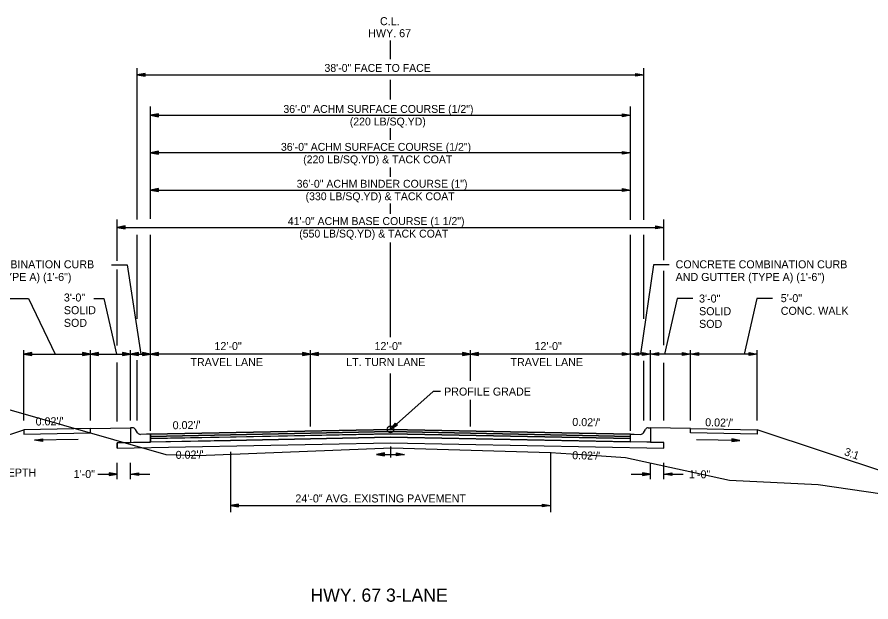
# Model space of a CAD drawing. Extents: x 1001270 to 1003428, y 1840152 to 1842912.
# Drawn here: x 1001310.4 to 1001374.4, y 1842159.5 to 1842203.4 of the extents above; entities that cross this region are included whole.
import ezdxf

# ---------------------------------------------------------------- set-up
doc = ezdxf.new("R2010")
doc.units = 0
for name, color, linetype in [('19', 7, 'Continuous'), ('20', 7, 'Continuous'), ('8', 7, 'Continuous')]:
    doc.layers.add(name, color=color, linetype=linetype)

# ---------------------------------------------------------------- blocks, each defined once
blk = doc.blocks.new('TM')
at = {"layer": '8'}
for p, q in [((-120.309, 21.181), (-119.787, -20.829)), ((0, 0), (-120.309, 21.181)), ((-31.382, 2.945), (-120.176, 10.512)), ((-119.787, -20.829), (0, 0)), ((-119.911, -10.826), (-31.307, -3.057))]:
    blk.add_line(p, q, dxfattribs=at)

msp = doc.modelspace()

# ---------------------------------------------------------------- linework, layer by layer
at = {"layer": '19'}
for p, q in [((1001338.401, 1842200.259), (1001338.401, 1842201.651)), ((1001319.401, 1842188.235), (1001319.401, 1842199.571)), ((1001320.001, 1842199.174), (1001319.401, 1842199.069)), ((1001319.401, 1842199.069), (1001357.401, 1842199.069)), ((1001319.401, 1842199.069), (1001320.001, 1842198.964)), ((1001320.001, 1842199.119), (1001319.561, 1842199.084)), ((1001319.561, 1842199.054), (1001320.001, 1842199.014)), ((1001320.001, 1842198.964), (1001320.001, 1842199.174)), ((1001356.801, 1842198.964), (1001356.801, 1842199.174)), ((1001356.801, 1842199.174), (1001357.401, 1842199.069)), ((1001356.801, 1842199.119), (1001357.241, 1842199.084)), ((1001357.401, 1842199.069), (1001356.801, 1842198.964)), ((1001357.241, 1842199.054), (1001356.801, 1842199.014)), ((1001357.401, 1842188.209), (1001357.401, 1842199.571)), ((1001338.401, 1842197.217), (1001338.401, 1842198.699)), ((1001320.4, 1842188.275), (1001320.4, 1842196.693)), ((1001356.4, 1842188.209), (1001356.4, 1842196.693)), ((1001321.001, 1842196.147), (1001320.401, 1842196.042)), ((1001320.401, 1842196.042), (1001321.001, 1842195.937)), ((1001320.401, 1842196.042), (1001356.401, 1842196.042)), ((1001321.001, 1842196.092), (1001320.561, 1842196.057)), ((1001320.561, 1842196.027), (1001321.001, 1842195.987)), ((1001321.001, 1842195.937), (1001321.001, 1842196.147)), ((1001355.801, 1842195.937), (1001355.801, 1842196.147)), ((1001355.801, 1842196.147), (1001356.401, 1842196.042)), ((1001355.801, 1842196.092), (1001356.241, 1842196.057)), ((1001356.401, 1842196.042), (1001355.801, 1842195.937)), ((1001356.241, 1842196.027), (1001355.801, 1842195.987)), ((1001338.401, 1842194.205), (1001338.401, 1842195.074)), ((1001321.001, 1842193.34), (1001320.401, 1842193.235)), ((1001321.001, 1842193.285), (1001320.561, 1842193.25)), ((1001321.001, 1842193.13), (1001321.001, 1842193.34)), ((1001355.801, 1842193.128), (1001355.801, 1842193.338)), ((1001355.801, 1842193.338), (1001356.401, 1842193.233)), ((1001355.801, 1842193.283), (1001356.241, 1842193.248)), ((1001320.401, 1842193.235), (1001321.001, 1842193.13)), ((1001356.4, 1842193.235), (1001320.401, 1842193.235)), ((1001320.561, 1842193.22), (1001321.001, 1842193.18)), ((1001356.401, 1842193.233), (1001355.801, 1842193.128)), ((1001356.241, 1842193.218), (1001355.801, 1842193.178)), ((1001338.401, 1842191.431), (1001338.401, 1842192.132)), ((1001320.4, 1842190.435), (1001356.4, 1842190.435)), ((1001321.001, 1842190.54), (1001320.401, 1842190.435)), ((1001320.401, 1842190.435), (1001321.001, 1842190.33)), ((1001321.001, 1842190.485), (1001320.561, 1842190.45)), ((1001320.561, 1842190.42), (1001321.001, 1842190.38)), ((1001321.001, 1842190.33), (1001321.001, 1842190.54)), ((1001355.801, 1842190.328), (1001355.801, 1842190.538)), ((1001355.801, 1842190.538), (1001356.401, 1842190.433)), ((1001355.801, 1842190.483), (1001356.241, 1842190.448)), ((1001356.401, 1842190.433), (1001355.801, 1842190.328)), ((1001356.241, 1842190.418), (1001355.801, 1842190.378)), ((1001338.401, 1842188.657), (1001338.401, 1842189.413)), ((1001317.9, 1842185.127), (1001317.9, 1842188.235)), ((1001358.9, 1842185.171), (1001358.9, 1842188.233)), ((1001317.895, 1842187.635), (1001358.9, 1842187.635)), ((1001318.5, 1842187.74), (1001317.9, 1842187.635)), ((1001317.9, 1842187.635), (1001318.5, 1842187.53)), ((1001318.5, 1842187.685), (1001318.06, 1842187.65)), ((1001318.06, 1842187.62), (1001318.5, 1842187.58)), ((1001318.5, 1842187.53), (1001318.5, 1842187.74)), ((1001358.3, 1842187.528), (1001358.3, 1842187.738)), ((1001358.3, 1842187.738), (1001358.9, 1842187.633)), ((1001358.3, 1842187.683), (1001358.74, 1842187.648)), ((1001358.9, 1842187.633), (1001358.3, 1842187.528)), ((1001358.74, 1842187.618), (1001358.3, 1842187.578)), ((1001319.401, 1842180.784), (1001319.401, 1842187.086)), ((1001320.4, 1842172.363), (1001320.4, 1842187.086)), ((1001356.4, 1842172.363), (1001356.4, 1842187.064)), ((1001357.401, 1842180.784), (1001357.401, 1842187.064)), ((1001338.401, 1842179.391), (1001338.401, 1842186.499)), ((1001317.48, 1842184.824), (1001318.659, 1842184.824)), ((1001317.9, 1842178.764), (1001317.9, 1842184.466)), ((1001318.659, 1842184.824), (1001319.674, 1842178.132)), ((1001358.131, 1842184.824), (1001357.143, 1842178.132)), ((1001359.31, 1842184.824), (1001358.131, 1842184.824)), ((1001358.9, 1842178.808), (1001358.9, 1842184.378)), ((1001308.535, 1842182.289), (1001311.246, 1842182.289)), ((1001311.246, 1842182.289), (1001313.26, 1842178.118)), ((1001316.151, 1842182.289), (1001316.895, 1842182.289)), ((1001316.895, 1842182.289), (1001317.852, 1842178.132)), ((1001359.895, 1842182.289), (1001358.938, 1842178.132)), ((1001361.074, 1842182.289), (1001359.895, 1842182.289)), ((1001365.877, 1842182.289), (1001364.921, 1842178.132)), ((1001367.056, 1842182.289), (1001365.877, 1842182.289)), ((1001310.9, 1842173.141), (1001310.9, 1842178.432)), ((1001311.5, 1842178.237), (1001310.9, 1842178.132)), ((1001310.9, 1842178.132), (1001320.4, 1842178.132)), ((1001310.9, 1842178.132), (1001311.5, 1842178.027)), ((1001311.5, 1842178.182), (1001311.06, 1842178.147)), ((1001311.06, 1842178.117), (1001311.5, 1842178.077)), ((1001311.5, 1842178.027), (1001311.5, 1842178.237)), ((1001315.3, 1842178.237), (1001315.3, 1842178.027)), ((1001315.9, 1842178.132), (1001315.3, 1842178.237)), ((1001315.74, 1842178.147), (1001315.3, 1842178.182)), ((1001315.3, 1842178.027), (1001315.9, 1842178.132)), ((1001315.3, 1842178.077), (1001315.74, 1842178.117)), ((1001315.9, 1842173.141), (1001315.9, 1842178.432)), ((1001316.5, 1842178.237), (1001315.9, 1842178.132)), ((1001315.9, 1842178.132), (1001316.5, 1842178.027)), ((1001316.5, 1842178.182), (1001316.06, 1842178.147)), ((1001316.06, 1842178.117), (1001316.5, 1842178.077)), ((1001316.5, 1842178.027), (1001316.5, 1842178.237)), ((1001318.3, 1842178.237), (1001318.3, 1842178.027)), ((1001318.9, 1842178.132), (1001318.3, 1842178.237)), ((1001318.74, 1842178.147), (1001318.3, 1842178.182)), ((1001318.3, 1842178.027), (1001318.9, 1842178.132)), ((1001318.3, 1842178.077), (1001318.74, 1842178.117)), ((1001318.9, 1842173.141), (1001318.9, 1842178.432)), ((1001319.5, 1842178.237), (1001318.9, 1842178.132)), ((1001318.9, 1842178.132), (1001319.5, 1842178.027)), ((1001319.5, 1842178.182), (1001319.06, 1842178.147)), ((1001319.06, 1842178.117), (1001319.5, 1842178.077)), ((1001319.5, 1842178.027), (1001319.5, 1842178.237)), ((1001319.8, 1842178.237), (1001319.8, 1842178.027)), ((1001320.4, 1842178.132), (1001319.8, 1842178.237)), ((1001320.24, 1842178.147), (1001319.8, 1842178.182)), ((1001319.8, 1842178.027), (1001320.4, 1842178.132)), ((1001319.8, 1842178.077), (1001320.24, 1842178.117)), ((1001321, 1842178.237), (1001320.4, 1842178.132)), ((1001320.4, 1842178.132), (1001321, 1842178.027)), ((1001332.4, 1842178.132), (1001320.4, 1842178.132)), ((1001321, 1842178.182), (1001320.56, 1842178.147)), ((1001320.56, 1842178.117), (1001321, 1842178.077)), ((1001321, 1842178.027), (1001321, 1842178.237)), ((1001331.8, 1842178.237), (1001331.8, 1842178.027)), ((1001332.4, 1842178.132), (1001331.8, 1842178.237)), ((1001332.24, 1842178.147), (1001331.8, 1842178.182)), ((1001331.8, 1842178.027), (1001332.4, 1842178.132)), ((1001331.8, 1842178.077), (1001332.24, 1842178.117)), ((1001332.4, 1842172.707), (1001332.4, 1842178.432)), ((1001333, 1842178.237), (1001332.4, 1842178.132)), ((1001344.4, 1842178.132), (1001332.4, 1842178.132)), ((1001332.4, 1842178.132), (1001333, 1842178.027)), ((1001333, 1842178.182), (1001332.56, 1842178.147)), ((1001332.56, 1842178.117), (1001333, 1842178.077)), ((1001333, 1842178.027), (1001333, 1842178.237)), ((1001343.8, 1842178.237), (1001343.8, 1842178.027)), ((1001344.4, 1842178.132), (1001343.8, 1842178.237)), ((1001344.24, 1842178.147), (1001343.8, 1842178.182)), ((1001343.8, 1842178.027), (1001344.4, 1842178.132)), ((1001343.8, 1842178.077), (1001344.24, 1842178.117)), ((1001344.4, 1842176.131), (1001344.4, 1842178.432)), ((1001345, 1842178.237), (1001344.4, 1842178.132)), ((1001356.4, 1842178.132), (1001344.4, 1842178.132)), ((1001344.4, 1842178.132), (1001345, 1842178.027)), ((1001345, 1842178.182), (1001344.56, 1842178.147)), ((1001344.56, 1842178.117), (1001345, 1842178.077)), ((1001345, 1842178.027), (1001345, 1842178.237)), ((1001355.8, 1842178.027), (1001355.8, 1842178.237)), ((1001355.8, 1842178.237), (1001356.4, 1842178.132)), ((1001355.8, 1842178.182), (1001356.24, 1842178.147)), ((1001356.4, 1842178.132), (1001355.8, 1842178.027)), ((1001356.24, 1842178.117), (1001355.8, 1842178.077)), ((1001356.4, 1842172.363), (1001356.4, 1842178.432)), ((1001356.4, 1842178.132), (1001357, 1842178.237)), ((1001365.9, 1842178.132), (1001356.4, 1842178.132)), ((1001357, 1842178.027), (1001356.4, 1842178.132)), ((1001356.56, 1842178.147), (1001357, 1842178.182)), ((1001357, 1842178.077), (1001356.56, 1842178.117)), ((1001357, 1842178.237), (1001357, 1842178.027)), ((1001357.3, 1842178.027), (1001357.3, 1842178.237)), ((1001357.3, 1842178.237), (1001357.9, 1842178.132)), ((1001357.3, 1842178.182), (1001357.74, 1842178.147)), ((1001357.9, 1842178.132), (1001357.3, 1842178.027)), ((1001357.74, 1842178.117), (1001357.3, 1842178.077)), ((1001357.9, 1842173.141), (1001357.9, 1842178.432)), ((1001357.9, 1842178.132), (1001358.5, 1842178.237)), ((1001358.5, 1842178.027), (1001357.9, 1842178.132)), ((1001358.06, 1842178.147), (1001358.5, 1842178.182)), ((1001358.5, 1842178.077), (1001358.06, 1842178.117)), ((1001358.5, 1842178.237), (1001358.5, 1842178.027)), ((1001360.3, 1842178.027), (1001360.3, 1842178.237)), ((1001360.3, 1842178.237), (1001360.9, 1842178.132)), ((1001360.3, 1842178.182), (1001360.74, 1842178.147)), ((1001360.9, 1842178.132), (1001360.3, 1842178.027)), ((1001360.74, 1842178.117), (1001360.3, 1842178.077)), ((1001360.9, 1842173.141), (1001360.9, 1842178.432)), ((1001360.9, 1842178.132), (1001361.5, 1842178.237)), ((1001361.5, 1842178.027), (1001360.9, 1842178.132)), ((1001361.06, 1842178.147), (1001361.5, 1842178.182)), ((1001361.5, 1842178.077), (1001361.06, 1842178.117)), ((1001361.5, 1842178.237), (1001361.5, 1842178.027)), ((1001365.3, 1842178.027), (1001365.3, 1842178.237)), ((1001365.3, 1842178.237), (1001365.9, 1842178.132)), ((1001365.3, 1842178.182), (1001365.74, 1842178.147)), ((1001365.9, 1842178.132), (1001365.3, 1842178.027)), ((1001365.74, 1842178.117), (1001365.3, 1842178.077)), ((1001365.9, 1842173.141), (1001365.9, 1842178.432)), ((1001317.9, 1842173.083), (1001317.9, 1842177.509)), ((1001319.4, 1842173.141), (1001319.4, 1842177.685)), ((1001357.4, 1842173.141), (1001357.4, 1842177.615)), ((1001358.9, 1842173.138), (1001358.9, 1842177.486)), ((1001338.4, 1842172.483), (1001338.4, 1842176.662)), ((1001344.4, 1842172.707), (1001344.4, 1842174.704)), ((1001338.4, 1842172.483), (1001338.779, 1842172.959)), ((1001338.917, 1842172.803), (1001338.4, 1842172.483)), ((1001338.511, 1842172.596), (1001338.811, 1842172.916)), ((1001338.884, 1842172.835), (1001338.53, 1842172.578)), ((1001338.779, 1842172.959), (1001338.917, 1842172.803)), ((1001304.904, 1842170.448), (1001310.902, 1842172.448)), ((1001315.901, 1842172.548), (1001310.902, 1842172.448)), ((1001310.902, 1842172.448), (1001310.916, 1842172.115)), ((1001310.916, 1842172.115), (1001315.915, 1842172.215)), ((1001315.901, 1842172.548), (1001318.9, 1842172.608)), ((1001315.915, 1842172.215), (1001315.901, 1842172.548)), ((1001315.901, 1842172.548), (1001315.901, 1842172.548)), ((1001319.067, 1842172.608), (1001318.9, 1842172.608)), ((1001318.9, 1842172.608), (1001318.9, 1842172.274)), ((1001318.9, 1842172.274), (1001318.9, 1842172.093)), ((1001319.429, 1842172.232), (1001319.283, 1842172.483)), ((1001320.4, 1842172.123), (1001320.116, 1842172.117)), ((1001320.4, 1842172.123), (1001338.4, 1842172.483)), ((1001320.4, 1842171.956), (1001338.4, 1842172.316)), ((1001320.4, 1842171.79), (1001338.4, 1842172.15)), ((1001338.4, 1842172.483), (1001356.4, 1842172.123)), ((1001338.4, 1842172.316), (1001356.4, 1842171.956)), ((1001338.4, 1842172.15), (1001356.4, 1842171.79)), ((1001356.4, 1842172.123), (1001356.684, 1842172.117)), ((1001357.371, 1842172.232), (1001357.517, 1842172.483)), ((1001357.733, 1842172.608), (1001357.9, 1842172.608)), ((1001357.9, 1842172.608), (1001357.9, 1842172.274)), ((1001360.901, 1842172.548), (1001357.9, 1842172.608)), ((1001357.9, 1842172.274), (1001357.9, 1842172.093)), ((1001360.888, 1842172.215), (1001360.901, 1842172.548)), ((1001365.887, 1842172.115), (1001360.888, 1842172.215)), ((1001360.901, 1842172.548), (1001365.9, 1842172.448)), ((1001360.901, 1842172.548), (1001360.901, 1842172.548)), ((1001365.9, 1842172.448), (1001365.887, 1842172.115)), ((1001380.202, 1842167.681), (1001365.9, 1842172.448)), ((1001326.395, 1842171.659), (1001317.9, 1842171.48)), ((1001317.9, 1842171.48), (1001318.9, 1842171.5)), ((1001317.9, 1842171.073), (1001338.4, 1842171.483)), ((1001317.9, 1842171.073), (1001317.9, 1842171.48)), ((1001317.9, 1842171.48), (1001317.9, 1842171.073)), ((1001318.9, 1842172.093), (1001318.9, 1842171.5)), ((1001318.9, 1842171.5), (1001320.4, 1842171.53)), ((1001320.116, 1842172.117), (1001319.65, 1842172.108)), ((1001320.116, 1842172.117), (1001320.116, 1842172.117)), ((1001320.116, 1842172.117), (1001320.116, 1842172.117)), ((1001320.4, 1842171.54), (1001338.4, 1842171.9)), ((1001320.4, 1842171.54), (1001326.395, 1842171.659)), ((1001326.395, 1842171.659), (1001326.395, 1842171.659)), ((1001338.4, 1842171.9), (1001356.4, 1842171.54)), ((1001338.4, 1842171.483), (1001358.9, 1842171.073)), ((1001356.4, 1842171.543), (1001356.4, 1842171.79)), ((1001357.9, 1842171.513), (1001356.4, 1842171.543)), ((1001356.684, 1842172.117), (1001356.684, 1842172.117)), ((1001356.684, 1842172.117), (1001356.684, 1842172.117)), ((1001356.684, 1842172.117), (1001357.15, 1842172.108)), ((1001357.9, 1842172.093), (1001357.9, 1842171.513)), ((1001357.9, 1842171.513), (1001358.9, 1842171.493)), ((1001358.9, 1842171.073), (1001358.9, 1842171.493)), ((1001358.9, 1842171.073), (1001358.9, 1842171.493)), ((1001338.4, 1842171.207), (1001338.4, 1842170.384)), ((1001326.395, 1842170.797), (1001326.395, 1842166.268)), ((1001337.952, 1842170.715), (1001337.352, 1842170.61)), ((1001337.352, 1842170.61), (1001337.952, 1842170.505)), ((1001337.352, 1842170.61), (1001339.447, 1842170.61)), ((1001337.952, 1842170.66), (1001337.512, 1842170.625)), ((1001337.512, 1842170.595), (1001337.952, 1842170.555)), ((1001337.952, 1842170.505), (1001337.952, 1842170.715)), ((1001338.847, 1842170.505), (1001338.847, 1842170.715)), ((1001338.847, 1842170.715), (1001339.447, 1842170.61)), ((1001338.847, 1842170.66), (1001339.287, 1842170.625)), ((1001339.447, 1842170.61), (1001338.847, 1842170.505)), ((1001339.287, 1842170.595), (1001338.847, 1842170.555)), ((1001350.395, 1842170.777), (1001350.395, 1842166.268)), ((1001317.9, 1842168.743), (1001317.9, 1842169.982)), ((1001318.9, 1842168.743), (1001318.9, 1842169.982)), ((1001357.9, 1842168.743), (1001357.9, 1842169.982)), ((1001358.9, 1842168.743), (1001358.9, 1842169.982)), ((1001316.451, 1842169.122), (1001317.9, 1842169.122)), ((1001316.451, 1842169.122), (1001317.9, 1842169.122)), ((1001317.3, 1842169.227), (1001317.3, 1842169.017)), ((1001317.9, 1842169.122), (1001317.3, 1842169.227)), ((1001317.3, 1842169.227), (1001317.3, 1842169.017)), ((1001317.9, 1842169.122), (1001317.3, 1842169.227)), ((1001317.74, 1842169.137), (1001317.3, 1842169.172)), ((1001317.74, 1842169.137), (1001317.3, 1842169.172)), ((1001317.3, 1842169.017), (1001317.9, 1842169.122)), ((1001317.3, 1842169.017), (1001317.9, 1842169.122)), ((1001317.3, 1842169.067), (1001317.74, 1842169.107)), ((1001317.3, 1842169.067), (1001317.74, 1842169.107)), ((1001318.9, 1842169.122), (1001319.5, 1842169.227)), ((1001318.9, 1842169.122), (1001319.5, 1842169.227)), ((1001319.5, 1842169.017), (1001318.9, 1842169.122)), ((1001318.9, 1842169.122), (1001320.349, 1842169.122)), ((1001319.5, 1842169.017), (1001318.9, 1842169.122)), ((1001318.9, 1842169.122), (1001320.349, 1842169.122)), ((1001319.06, 1842169.137), (1001319.5, 1842169.172)), ((1001319.06, 1842169.137), (1001319.5, 1842169.172)), ((1001319.5, 1842169.067), (1001319.06, 1842169.107)), ((1001319.5, 1842169.067), (1001319.06, 1842169.107)), ((1001319.5, 1842169.227), (1001319.5, 1842169.017)), ((1001319.5, 1842169.227), (1001319.5, 1842169.017)), ((1001356.451, 1842169.122), (1001357.9, 1842169.122)), ((1001356.451, 1842169.122), (1001357.9, 1842169.122)), ((1001357.3, 1842169.227), (1001357.3, 1842169.017)), ((1001357.9, 1842169.122), (1001357.3, 1842169.227)), ((1001357.3, 1842169.227), (1001357.3, 1842169.017)), ((1001357.9, 1842169.122), (1001357.3, 1842169.227)), ((1001357.74, 1842169.137), (1001357.3, 1842169.172)), ((1001357.74, 1842169.137), (1001357.3, 1842169.172)), ((1001357.3, 1842169.017), (1001357.9, 1842169.122)), ((1001357.3, 1842169.017), (1001357.9, 1842169.122)), ((1001357.3, 1842169.067), (1001357.74, 1842169.107)), ((1001357.3, 1842169.067), (1001357.74, 1842169.107)), ((1001358.9, 1842169.122), (1001359.5, 1842169.227)), ((1001358.9, 1842169.122), (1001359.5, 1842169.227)), ((1001359.5, 1842169.017), (1001358.9, 1842169.122)), ((1001358.9, 1842169.122), (1001360.349, 1842169.122)), ((1001359.5, 1842169.017), (1001358.9, 1842169.122)), ((1001358.9, 1842169.122), (1001360.349, 1842169.122)), ((1001359.06, 1842169.137), (1001359.5, 1842169.172)), ((1001359.06, 1842169.137), (1001359.5, 1842169.172)), ((1001359.5, 1842169.067), (1001359.06, 1842169.107)), ((1001359.5, 1842169.067), (1001359.06, 1842169.107)), ((1001359.5, 1842169.227), (1001359.5, 1842169.017)), ((1001359.5, 1842169.227), (1001359.5, 1842169.017)), ((1001326.995, 1842166.884), (1001326.395, 1842166.779)), ((1001326.395, 1842166.779), (1001350.395, 1842166.779)), ((1001326.395, 1842166.779), (1001326.995, 1842166.674)), ((1001326.995, 1842166.829), (1001326.555, 1842166.794)), ((1001326.555, 1842166.764), (1001326.995, 1842166.724)), ((1001326.995, 1842166.674), (1001326.995, 1842166.884)), ((1001349.795, 1842166.674), (1001349.795, 1842166.884)), ((1001349.795, 1842166.884), (1001350.395, 1842166.779)), ((1001349.795, 1842166.829), (1001350.235, 1842166.794)), ((1001350.395, 1842166.779), (1001349.795, 1842166.674)), ((1001350.235, 1842166.764), (1001349.795, 1842166.724))]:
    msp.add_line(p, q, dxfattribs=at)
for points in [[(1001296.221, 1842176.634), (1001299.91, 1842176.411), (1001304.093, 1842175.76), (1001307.815, 1842174.527), (1001309.967, 1842173.924), (1001321.546, 1842170.597), (1001323.958, 1842170.518), (1001338.494, 1842171.096), (1001350.395, 1842170.749), (1001353.487, 1842170.546), (1001356.033, 1842170.375), (1001363.821, 1842168.673), (1001370.478, 1842168.355), (1001375.271, 1842167.658), (1001378.188, 1842167.647)], [(1001342.161, 1842175.318), (1001341.591, 1842175.318), (1001338.4, 1842172.483)], [(1001320.4, 1842171.53), (1001320.4, 1842171.706), (1001320.4, 1842171.956), (1001320.4, 1842172.123)], [(1001356.4, 1842171.79), (1001338.4, 1842172.15), (1001326.395, 1842171.909)], [(1001356.4, 1842171.543), (1001356.4, 1842171.706), (1001356.4, 1842171.956), (1001356.4, 1842172.123)], [(1001317.9, 1842171.073), (1001338.4, 1842171.483), (1001358.9, 1842171.073)], [(1001326.395, 1842171.909), (1001320.4, 1842171.79), (1001320.4, 1842171.54)], [(1001326.395, 1842171.659), (1001338.4, 1842171.9), (1001356.4, 1842171.543)], [(1001358.9, 1842171.493), (1001338.4, 1842171.9), (1001326.395, 1842171.659)]]:
    msp.add_lwpolyline(points, dxfattribs=at)
for points in [[(1001338.4, 1842172.483), (1001320.4, 1842172.123), (1001320.4, 1842171.956), (1001338.4, 1842172.316), (1001356.4, 1842171.956), (1001356.4, 1842172.123)], [(1001338.4, 1842172.316), (1001320.4, 1842171.956), (1001320.4, 1842171.79), (1001338.4, 1842172.15), (1001356.4, 1842171.79), (1001356.4, 1842171.956)]]:
    msp.add_lwpolyline(points, close=True, dxfattribs=at)
msp.add_circle((1001338.4, 1842172.483), 0.25, dxfattribs=at)
for centre, start, end in [((1001319.067, 1842172.358), 30.1619, 90), ((1001319.645, 1842172.358), 210.16348, 271.14576), ((1001357.155, 1842172.358), 268.85424, 329.83652), ((1001357.733, 1842172.358), 90, 149.8381)]:
    msp.add_arc(centre, 0.25, start, end, dxfattribs=at)
at = {"layer": '20'}
for p, q in [((1001314.97, 1842171.733), (1001311.7, 1842171.668)), ((1001361.338, 1842171.728), (1001364.608, 1842171.663))]:
    msp.add_line(p, q, dxfattribs=at)

# ---------------------------------------------------------------- block references
at = {"layer": '19', "xscale": 0.0050063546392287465}
for p, yscale, rotation in [((1001311.699, 1842171.665), -0.0050063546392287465, -178.8781640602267), ((1001364.609, 1842171.661), 0.005006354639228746, -1.1310771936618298)]:
    msp.add_blockref('TM', p, dxfattribs=dict(at, yscale=yscale, rotation=rotation))

# ---------------------------------------------------------------- texts
at = {"layer": '19'}
for s, height, p in [('C.L.', 0.6, (1001337.613, 1842202.8)), ('HWY. 67', 0.6, (1001336.734, 1842201.9)), ('38\'-0" FACE TO FACE', 0.59001, (1001333.452, 1842199.299)), ('36\'-0" ACHM SURFACE COURSE (1/2")', 0.59001, (1001330.368, 1842196.22)), ('(220 LB/SQ.YD)', 0.59001, (1001335.348, 1842195.28)), ('36\'-0" ACHM SURFACE COURSE (1/2")', 0.59001, (1001330.187, 1842193.378)), ('(220 LB/SQ.YD) & TACK COAT', 0.59001, (1001331.853, 1842192.438)), ('36\'-0" ACHM BINDER COURSE (1")', 0.59001, (1001331.366, 1842190.611)), ('(330 LB/SQ.YD) & TACK COAT', 0.59001, (1001332.033, 1842189.671)), ('41\'-0" ACHM BASE COURSE (1 1/2")', 0.59001, (1001330.703, 1842187.811)), ('(550 LB/SQ.YD) & TACK COAT', 0.59001, (1001331.556, 1842186.871)), ('CONCRETE COMBINATION CURB', 0.6, (1001359.781, 1842184.565)), ('AND GUTTER (TYPE A) (1\'-6")', 0.6, (1001359.781, 1842183.615)), ('3\'-0"', 0.6, (1001361.54, 1842181.997)), ('5\'-0"', 0.6, (1001367.667, 1842182.025)), ('SOLID ', 0.6, (1001361.54, 1842181.047)), ('CONC. WALK', 0.6, (1001367.667, 1842181.075)), ('SOD', 0.6, (1001361.54, 1842180.097)), ('12\'-0"', 0.6, (1001325.202, 1842178.432)), ('12\'-0"', 0.6, (1001337.202, 1842178.432)), ('12\'-0"', 0.6, (1001349.202, 1842178.432)), ('TRAVEL LANE', 0.6, (1001323.4, 1842177.232)), ('LT. TURN LANE', 0.6, (1001335.083, 1842177.232)), ('TRAVEL LANE', 0.6, (1001347.4, 1842177.232)), ('24" MIN. DEPTH', 0.6, (1001305.804, 1842168.942))]:
    msp.add_text(s, height=height, dxfattribs=at).set_placement(p)
for s, height, rotation, p in [('CONCRETE COMBINATION CURB', 0.6, 360, (1001303.298, 1842184.565)), ('AND GUTTER (TYPE A) (1\'-6")', 0.6, 360, (1001303.298, 1842183.615)), ('3\'-0"', 0.6, 360, (1001313.909, 1842182.074)), ('SOLID ', 0.6, 360, (1001313.909, 1842181.124)), ('SOD', 0.6, 360, (1001313.909, 1842180.174)), ('PROFILE GRADE', 0.6, 360, (1001342.421, 1842175.018)), ("0.02'/'", 0.6, 1.14959, (1001311.798, 1842172.766)), ("0.02'/'", 0.6, 1.14576, (1001322.072, 1842172.488)), ("0.02'/'", 0.6, 358.85424, (1001352.029, 1842172.744)), ("0.02'/'", 0.6, 358.85146, (1001361.993, 1842172.721)), ("0.02'/'", 0.6, 1.14576, (1001322.298, 1842170.267)), ("0.02'/'", 0.6, 358.85424, (1001352.023, 1842170.247)), ('3:1', 0.6, 340.49426, (1001372.372, 1842170.567)), ('1\'-0"', 0.6, 360, (1001314.644, 1842168.836)), ('1\'-0"', 0.6, 360, (1001360.784, 1842168.814)), ('24\'-0" AVG. EXISTING PAVEMENT', 0.6, 360, (1001331.27, 1842167.002)), ('HWY. 67 3-LANE', 0.98999, 359.99538, (1001332.399, 1842159.555))]:
    msp.add_text(s, height=height, rotation=rotation, dxfattribs=at).set_placement(p)

doc.saveas('drawing.dxf')
